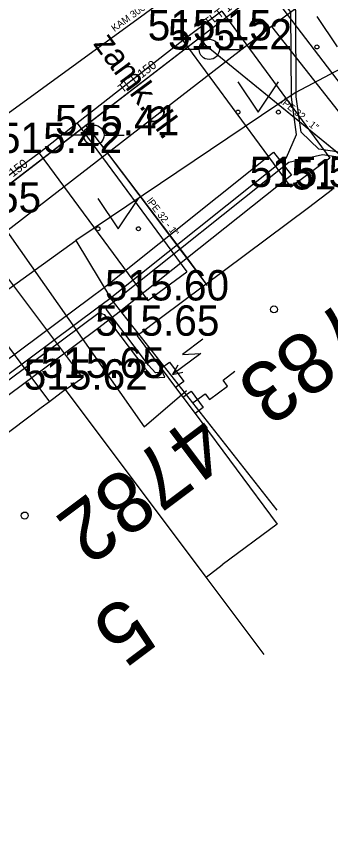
# Model space of a CAD drawing. Extents: x -668867 to -667827, y -1131943 to -1131019.
# Drawn here: x -668404.31 to -668396.54, y -1131367.27 to -1131347.14 of the extents above; entities that cross this region are included whole.
import ezdxf

# ---------------------------------------------------------------- set-up
doc = ezdxf.new("R2010")
doc.units = 0
for name, color, linetype in [('G_Bod_tecka', 7, 'Continuous'), ('G_Bod_vyska', 7, 'Continuous'), ('G_Budovy-znacky', 7, 'Continuous'), ('G_Budovy_Objekty', 7, 'Continuous'), ('G_Budovy_vstupy', 7, 'Continuous'), ('G_Cisla_orientacni', 7, 'Continuous'), ('G_Cisla_popisna', 7, 'Continuous'), ('G_Plochy_zpevnene', 7, 'Continuous'), ('G_Ploty', 7, 'Continuous'), ('G_Popisy_povrchu', 7, 'Continuous'), ('G_Site-Rozvadece', 7, 'Continuous'), ('G_Site-vodovod', 7, 'Continuous'), ('G_Z_CHRANICKA-TEPLOVOD_kotovane', 7, 'Continuous'), ('G_Z_ELsilove_podz_kotovane', 7, 'Continuous'), ('G_Z_KANAL_podz_priblizne', 7, 'Continuous'), ('G_Z_PLYNY_podz_geodeticky', 7, 'Continuous'), ('G_Z_SPOJE_podz_geodeticky', 7, 'Continuous'), ('G_Z_SPOJE_podz_kotovane', 7, 'Continuous'), ('G_Z_SPOJE_podz_priblizne', 7, 'Continuous'), ('G_Z_VODA_podz_kotovane', 7, 'Continuous'), ('G_Zelen-Znacky', 7, 'Continuous'), ('Vrstva 17', 7, 'Continuous'), ('Vrstva 26', 7, 'Continuous'), ('Vrstva 3', 7, 'Continuous'), ('Vrstva 4', 7, 'Continuous'), ('Vrstva 6', 7, 'Continuous')]:
    doc.layers.add(name, color=color, linetype=linetype)

msp = doc.modelspace()

# ---------------------------------------------------------------- linework, layer by layer
at = {"layer": 'G_Bod_tecka'}
for p, q in [((-668400.19, -1131347.74), (-668400.19, -1131347.74)), ((-668399.54, -1131347.96), (-668399.54, -1131347.96)), ((-668402.39, -1131350.08), (-668402.39, -1131350.08)), ((-668403.74, -1131350.52), (-668403.74, -1131350.52)), ((-668397.52, -1131351.36), (-668397.52, -1131351.36)), ((-668401.06, -1131354.16), (-668401.06, -1131354.16)), ((-668401.32, -1131355.03), (-668401.32, -1131355.03)), ((-668402.67, -1131356.07), (-668402.67, -1131356.07)), ((-668403.09, -1131356.36), (-668403.09, -1131356.36))]:
    msp.add_line(p, q, dxfattribs=at)
at = {"layer": 'G_Budovy-znacky'}
for centre in [(-668397.94, -1131354.38), (-668404.1, -1131359.47)]:
    msp.add_circle(centre, 0.0875, dxfattribs=at)
at = {"layer": 'G_Budovy_Objekty'}
for p, q in [((-668396.49, -1131351.42), (-668397.09, -1131351.87)), ((-668400.72, -1131354.58), (-668401.32, -1131355.03)), ((-668401.32, -1131355.03), (-668400.73, -1131355.83)), ((-668400.73, -1131355.83), (-668400.37, -1131356.31)), ((-668403.09, -1131356.36), (-668403.49, -1131356.66)), ((-668399.62, -1131360.99), (-668403.09, -1131356.36)), ((-668400.37, -1131356.31), (-668400.19, -1131356.55)), ((-668400.19, -1131356.55), (-668399.89, -1131356.95)), ((-668403.49, -1131356.66), (-668403.69, -1131356.81)), ((-668399.89, -1131356.95), (-668397.86, -1131359.68)), ((-668399.62, -1131360.99), (-668399.22, -1131360.69)), ((-668398.18, -1131362.9), (-668399.62, -1131360.99))]:
    msp.add_line(p, q, dxfattribs=at)
at = {"layer": 'G_Budovy_vstupy'}
for p, q in [((-668397.09, -1131351.87), (-668400.72, -1131354.58)), ((-668403.69, -1131356.81), (-668407.31, -1131359.52)), ((-668397.86, -1131359.68), (-668399.22, -1131360.69))]:
    msp.add_line(p, q, dxfattribs=at)
at = {"layer": 'G_Plochy_zpevnene'}
for p, q in [((-668398.24, -1131346.27), (-668395.49, -1131349.89)), ((-668399.23, -1131347.02), (-668400.19, -1131347.74)), ((-668399.23, -1131347.02), (-668396.56, -1131350.65)), ((-668400.19, -1131347.74), (-668402.8, -1131349.78)), ((-668400.19, -1131347.74), (-668397.52, -1131351.36)), ((-668402.8, -1131349.78), (-668403.74, -1131350.52)), ((-668402.8, -1131349.78), (-668400.09, -1131353.45)), ((-668403.74, -1131350.52), (-668405.74, -1131351.99)), ((-668403.74, -1131350.52), (-668401.06, -1131354.16)), ((-668396.56, -1131350.65), (-668397.52, -1131351.36)), ((-668405.74, -1131351.99), (-668402.67, -1131356.07)), ((-668406.54, -1131352.59), (-668403.49, -1131356.66)), ((-668401.06, -1131354.16), (-668400.09, -1131353.45))]:
    msp.add_line(p, q, dxfattribs=at)
at = {"layer": 'G_Ploty'}
msp.add_line((-668403.09, -1131356.36), (-668402.67, -1131356.07), dxfattribs=at)
at = {"layer": 'G_Site-Rozvadece'}
for p, q in [((-668399.698, -1131355.117), (-668400.2, -1131355.493)), ((-668399.75, -1131355.469), (-668400.451, -1131355.991)), ((-668400.2, -1131355.493), (-668399.75, -1131355.469)), ((-668400.73, -1131355.83), (-668400.52, -1131355.68)), ((-668400.52, -1131355.68), (-668400.17, -1131356.16)), ((-668400.32, -1131355.757), (-668400.451, -1131355.991)), ((-668400.451, -1131355.991), (-668400.189, -1131355.933)), ((-668400.17, -1131356.16), (-668400.37, -1131356.31)), ((-668400.19, -1131356.55), (-668399.99, -1131356.4)), ((-668399.99, -1131356.4), (-668399.69, -1131356.8)), ((-668399.69, -1131356.8), (-668399.89, -1131356.95))]:
    msp.add_line(p, q, dxfattribs=at)
msp.add_lwpolyline([(-668399.939, -1131356.679), (-668399.643, -1131356.461), (-668399.534, -1131356.607), (-668399.092, -1131356.277), (-668399.2, -1131356.129), (-668398.906, -1131355.909)], dxfattribs=at)
at = {"layer": 'G_Site-vodovod'}
for p, q in [((-668399.79, -1131347.96), (-668400.29, -1131347.96)), ((-668399.29, -1131347.96), (-668398.79, -1131347.96)), ((-668402.64, -1131350.08), (-668403.14, -1131350.08)), ((-668402.14, -1131350.08), (-668401.64, -1131350.08))]:
    msp.add_line(p, q, dxfattribs=at)
for centre in [(-668399.54, -1131347.96), (-668402.39, -1131350.08)]:
    msp.add_circle(centre, 0.25, dxfattribs=at)
at = {"layer": 'G_Z_CHRANICKA-TEPLOVOD_kotovane'}
msp.add_lwpolyline([(-668419.647, -1131366.933), (-668415.488, -1131363.916), (-668415.229, -1131363.721), (-668408.996, -1131358.945), (-668402.457, -1131354.078), (-668402.171, -1131353.865), (-668397.948, -1131350.501), (-668397.506, -1131351.068), (-668401.767, -1131354.449), (-668402.266, -1131354.833), (-668408.161, -1131359.219), (-668408.746, -1131359.66), (-668414.717, -1131364.237), (-668415.297, -1131364.666), (-668419.213, -1131367.507)], dxfattribs=at)
at = {"layer": 'G_Z_ELsilove_podz_kotovane'}
for points in [[(-668419.466, -1131367.172), (-668415.31, -1131364.157), (-668415.048, -1131363.96), (-668408.814, -1131359.184), (-668408.492, -1131358.94), (-668402.278, -1131354.319), (-668402.026, -1131354.133), (-668397.627, -1131350.628), (-668397.38, -1131350.065), (-668397.51, -1131349.144), (-668397.52, -1131347.04), (-668402.517, -1131340.221), (-668403.554, -1131339.895), (-668405.92, -1131341.118), (-668407.283, -1131340.401), (-668407.919, -1131340.914), (-668408.253, -1131340.503)], [(-668394.211, -1131350.815), (-668396.829, -1131350.425), (-668397.268, -1131350.001), (-668397.39, -1131349.136), (-668397.4, -1131347), (-668402.443, -1131340.119), (-668403.566, -1131339.765), (-668405.92, -1131340.982), (-668407.297, -1131340.259), (-668407.901, -1131340.746), (-668408.159, -1131340.427)], [(-668408.476, -1131359.079), (-668402.26, -1131354.455), (-668402.138, -1131354.505), (-668401.131, -1131355.834), (-668400.918, -1131356.068), (-668400.639, -1131356.049), (-668400.76, -1131355.782), (-668400.716, -1131355.94), (-668400.868, -1131355.945), (-668401.039, -1131355.757), (-668402.079, -1131354.383), (-668402.084, -1131354.322), (-668401.913, -1131354.198), (-668397.577, -1131350.742), (-668396.745, -1131350.559), (-668394.109, -1131350.951)]]:
    msp.add_lwpolyline(points, dxfattribs=at)
at = {"layer": 'G_Z_KANAL_podz_priblizne'}
msp.add_lwpolyline([(-668465.17, -1131394.34), (-668434.09, -1131371.05), (-668426.64, -1131365.62), (-668389.63, -1131338.71)], dxfattribs=at)
at = {"layer": 'G_Z_PLYNY_podz_geodeticky'}
for points in [[(-668386.12, -1131338.64), (-668398, -1131347.4), (-668404.54, -1131352.45), (-668411.27, -1131357.72), (-668417.93, -1131362.84), (-668424.45, -1131367.69), (-668429.86, -1131371.83), (-668430.88, -1131372.55), (-668437.18, -1131377.25), (-668443.69, -1131382.21), (-668450.3, -1131387.46), (-668456.95, -1131392.73), (-668463, -1131397.47), (-668463.43, -1131397.78), (-668463.62, -1131397.95)], [(-668398, -1131347.4), (-668394.31, -1131352.08), (-668393.51, -1131351.44)], [(-668404.54, -1131352.45), (-668401.15, -1131357.28), (-668400.1, -1131356.38)]]:
    msp.add_lwpolyline(points, dxfattribs=at)
at = {"layer": 'G_Z_SPOJE_podz_geodeticky'}
for points in [[(-668396.12, -1131348.35), (-668397.42, -1131349.03), (-668402.84, -1131352.68)], [(-668409.62, -1131357.56), (-668402.84, -1131352.68)], [(-668402.84, -1131352.68), (-668401.95, -1131354.15), (-668397.87, -1131359.34)]]:
    msp.add_lwpolyline(points, dxfattribs=at)
at = {"layer": 'G_Z_SPOJE_podz_kotovane'}
for points in [[(-668396.12, -1131348.35), (-668397.42, -1131349.03), (-668402.84, -1131352.68)], [(-668409.62, -1131357.56), (-668402.84, -1131352.68)], [(-668402.84, -1131352.68), (-668401.95, -1131354.15), (-668397.87, -1131359.34)]]:
    msp.add_lwpolyline(points, dxfattribs=at)
at = {"layer": 'G_Z_SPOJE_podz_priblizne'}
for points in [[(-668396.12, -1131348.35), (-668397.42, -1131349.03), (-668402.84, -1131352.68)], [(-668409.62, -1131357.56), (-668402.84, -1131352.68)], [(-668402.84, -1131352.68), (-668401.95, -1131354.15), (-668397.87, -1131359.34)]]:
    msp.add_lwpolyline(points, dxfattribs=at)
at = {"layer": 'G_Z_VODA_podz_kotovane'}
for points in [[(-668461.31, -1131431.41), (-668465.17, -1131413.01), (-668466.47, -1131406.83), (-668468.14, -1131398.85), (-668468.37, -1131397.76), (-668465.12, -1131395.37), (-668458.39, -1131390.42), (-668452.23, -1131385.91), (-668445.62, -1131380.79), (-668438.91, -1131376), (-668432.29, -1131371.28), (-668432.18, -1131371.2), (-668431.75, -1131370.89), (-668430.05, -1131369.78), (-668426.2, -1131367.09), (-668426.01, -1131366.96), (-668425.29, -1131366.45), (-668418.34, -1131361.6), (-668413.7, -1131358.36), (-668411.79, -1131356.89), (-668405.06, -1131351.73), (-668399.77, -1131347.67), (-668391.28, -1131341.15), (-668390.96, -1131340.9)], [(-668392.57, -1131355.35), (-668395.97, -1131350.84), (-668399.62, -1131347.87), (-668399.77, -1131347.67)], [(-668402.59, -1131349.84), (-668402.39, -1131350.08), (-668400.16, -1131353.02), (-668399.59, -1131353.79)]]:
    msp.add_lwpolyline(points, dxfattribs=at)
at = {"layer": 'G_Zelen-Znacky'}
for p, q in [((-668396.88, -1131347.15), (-668396.38, -1131347.9)), ((-668398.83, -1131348.76), (-668398.33, -1131349.51)), ((-668398.33, -1131349.51), (-668397.83, -1131348.76)), ((-668402.29, -1131351.64), (-668401.79, -1131352.39)), ((-668401.79, -1131352.39), (-668401.29, -1131351.64))]:
    msp.add_line(p, q, dxfattribs=at)
for centre in [(-668396.88, -1131347.9), (-668398.83, -1131349.51), (-668397.83, -1131349.51), (-668402.29, -1131352.39), (-668401.29, -1131352.39)]:
    msp.add_circle(centre, 0.05, dxfattribs=at)
at = {"layer": 'Vrstva 17'}
msp.add_lwpolyline([(-668465.17, -1131394.34), (-668434.09, -1131371.05), (-668426.64, -1131365.62), (-668389.63, -1131338.71)], dxfattribs=at)
at = {"layer": 'Vrstva 26'}
for points in [[(-668461.31, -1131431.41), (-668465.171, -1131413.013), (-668466.469, -1131406.828), (-668468.144, -1131398.851), (-668468.373, -1131397.758), (-668465.119, -1131395.368), (-668458.387, -1131390.425), (-668452.234, -1131385.908), (-668445.62, -1131380.792), (-668438.907, -1131376.002), (-668432.285, -1131371.276), (-668432.179, -1131371.201), (-668431.745, -1131370.891), (-668430.049, -1131369.778), (-668426.198, -1131367.088), (-668426.012, -1131366.958), (-668425.289, -1131366.453), (-668418.344, -1131361.602), (-668413.698, -1131358.357), (-668411.791, -1131356.893), (-668405.059, -1131351.726), (-668399.774, -1131347.67), (-668391.28, -1131341.15), (-668390.958, -1131340.902)], [(-668392.568, -1131355.348), (-668395.971, -1131350.838), (-668399.62, -1131347.87), (-668399.774, -1131347.67)], [(-668402.592, -1131349.843), (-668402.39, -1131350.08), (-668400.164, -1131353.024), (-668399.589, -1131353.786)]]:
    msp.add_lwpolyline(points, dxfattribs=at)
at = {"layer": 'Vrstva 6'}
for p, q in [((-668399.62, -1131347.87), (-668399.62, -1131347.87)), ((-668402.39, -1131350.08), (-668402.39, -1131350.08))]:
    msp.add_line(p, q, dxfattribs=at)

# ---------------------------------------------------------------- texts
at = {"layer": 'G_Bod_vyska'}
for s, p in [('515.15', (-668401.061, -1131347.74)), ('515.22', (-668400.562, -1131347.96)), ('515.41', (-668403.351, -1131350.08)), ('515.42', (-668404.762, -1131350.52)), ('515.57', (-668398.542, -1131351.36)), ('515.57', (-668397.512, -1131351.42)), ('515.55', (-668406.762, -1131351.99)), ('515.60', (-668402.118, -1131354.16)), ('515.65', (-668402.356, -1131355.03)), ('515.65', (-668403.706, -1131356.07)), ('515.62', (-668404.126, -1131356.36))]:
    msp.add_text(s, height=0.75, dxfattribs=at).set_placement(p)
at = {"layer": 'G_Cisla_orientacni'}
msp.add_text('5', height=1.5, rotation=216.8756, dxfattribs=at).set_placement((-668401.641, -1131361.406))
at = {"layer": 'G_Cisla_popisna'}
for s, rotation, p in [('4783', 216.7387, (-668395.362, -1131353.449)), ('4782', 216.8756, (-668399.836, -1131356.874))]:
    msp.add_text(s, height=1.5, rotation=rotation, dxfattribs=at).set_placement(p)
at = {"layer": 'G_Popisy_povrchu'}
msp.add_text('zamk.dl.', height=0.6, rotation=306.3599, dxfattribs=at).set_placement((-668402.426, -1131347.819))
at = {"layer": 'Vrstva 3'}
msp.add_text('KAM 300', height=0.1755, rotation=36.0203, dxfattribs=at).set_placement((-668401.882, -1131347.535))
at = {"layer": 'Vrstva 4'}
for s, height, rotation, p in [('TLT 150', 0.2194, 37.5018, (-668399.568, -1131347.423)), ('TLT 150', 0.2194, 37.4905, (-668401.689, -1131349.05)), ('lPE 32 - 1"', 0.17551, 320.91, (-668397.788, -1131349.281)), ('TLT 150', 0.2194, 37.5018, (-668404.869, -1131351.491)), ('lPE 32 - 1"', 0.17551, 307.2948, (-668401.094, -1131351.708))]:
    msp.add_text(s, height=height, rotation=rotation, dxfattribs=at).set_placement(p)

doc.saveas('drawing.dxf')
